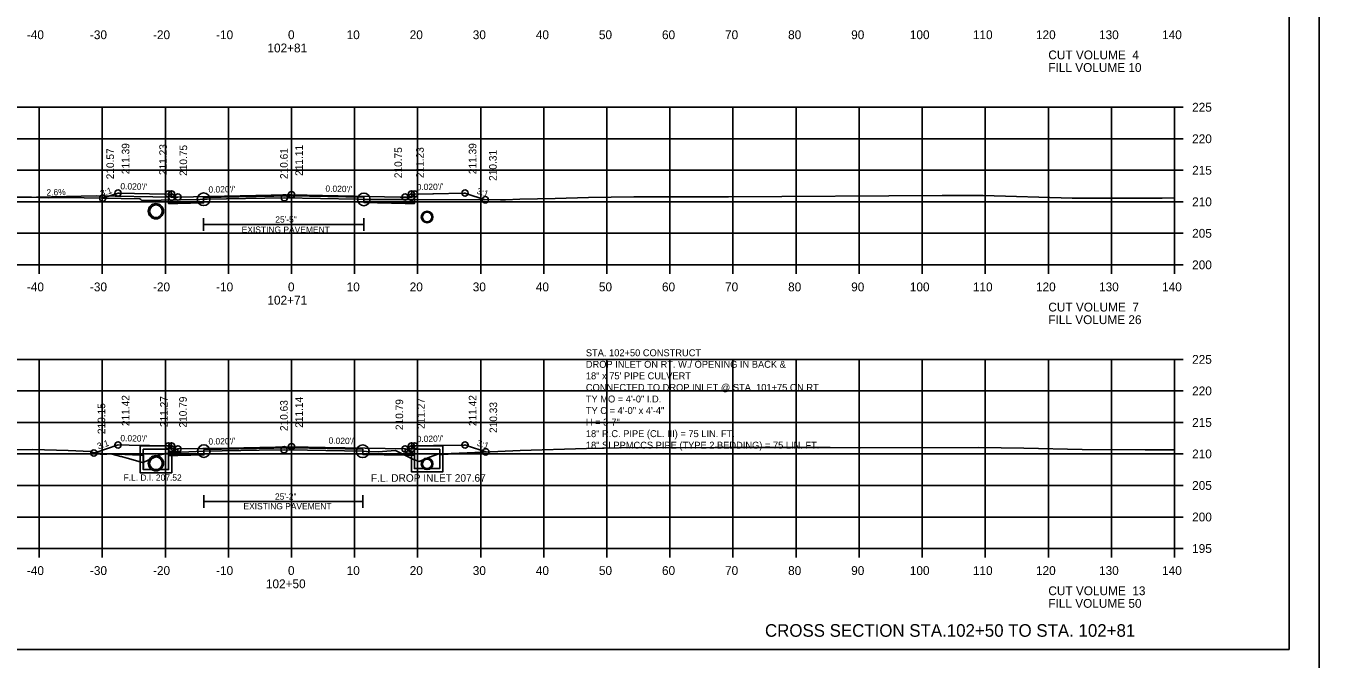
# Model space of a CAD drawing. Extents: x 1368968 to 1369915, y 377395 to 380381.
# Drawn here: x 1369096 to 1369301.1, y 378050.1 to 378150.6 of the extents above; entities that cross this region are included whole.
import ezdxf

# ---------------------------------------------------------------- set-up
doc = ezdxf.new("R2010")
doc.units = 0
for name, color, linetype in [('Default', 7, 'Continuous'), ('S_BORDER_NO_PLOT', 7, 'Continuous'), ('S_BREAKLINE_ANNOT', 7, 'Continuous'), ('S_BRIDGE', 7, 'Continuous'), ('S_BRIDGE_ANNOT', 7, 'Continuous'), ('S_CONTOUR_MINOR', 7, 'Continuous'), ('S_CROSS_DRAIN', 7, 'Continuous'), ('S_CTL_TABLE', 7, 'Continuous'), ('S_CURB_ANNOT', 7, 'Continuous'), ('S_DITCHLINE_ANNOT', 7, 'Continuous'), ('S_DROP_INLET', 7, 'Continuous'), ('S_EXIST_ROW_ANNOT', 7, 'Continuous'), ('S_EXISTING_ALIGNMENT', 7, 'Continuous'), ('S_EXISTING_ALIGNMENT_ANNOT', 7, 'Continuous'), ('S_FENCE', 7, 'Continuous')]:
    doc.layers.add(name, color=color, linetype=linetype)

msp = doc.modelspace()

# ---------------------------------------------------------------- linework, layer by layer
at = {"layer": 'Default'}
for p, q in [((1369149.6, 378123.4), (1369149.6, 378122.57)), ((1369149.42, 378083.44), (1369149.42, 378082.61))]:
    msp.add_line(p, q, dxfattribs=at)
at = {"layer": 'S_BORDER_NO_PLOT'}
for points in [[(1369118.62, 378123.92), (1369118.63, 378122.4), (1369120.13, 378122.43), (1369124.19, 378122.51), (1369124.19, 378123.35), (1369138.13, 378123.63), (1369149.6, 378123.4), (1369149.6, 378122.57), (1369156.13, 378122.44), (1369157.63, 378122.41), (1369157.64, 378123.92)], [(1369118.62, 378083.96), (1369118.63, 378082.44), (1369120.13, 378082.47), (1369124.23, 378082.55), (1369124.23, 378083.39), (1369138.13, 378083.67), (1369149.42, 378083.44), (1369149.42, 378082.61), (1369156.13, 378082.48), (1369157.63, 378082.45), (1369157.64, 378083.96)]]:
    msp.add_lwpolyline(points, dxfattribs=at)
at = {"layer": 'S_BREAKLINE_ANNOT'}
for p, q in [((1369278.13, 378112.69), (1369278.13, 378137.69)), ((1369279.53, 378137.69), (1369278.13, 378137.69)), ((1369279.53, 378132.69), (1369278.13, 378132.69)), ((1369279.53, 378127.69), (1369278.13, 378127.69)), ((1369279.53, 378122.69), (1369278.13, 378122.69)), ((1369279.53, 378117.69), (1369278.13, 378117.69)), ((1368998.13, 378112.69), (1369278.13, 378112.69)), ((1369098.13, 378111.29), (1369098.13, 378112.69)), ((1369108.13, 378111.29), (1369108.13, 378112.69)), ((1369118.13, 378111.29), (1369118.13, 378112.69)), ((1369128.13, 378111.29), (1369128.13, 378112.69)), ((1369138.13, 378111.29), (1369138.13, 378112.69)), ((1369148.13, 378111.29), (1369148.13, 378112.69)), ((1369158.13, 378111.29), (1369158.13, 378112.69)), ((1369168.13, 378111.29), (1369168.13, 378112.69)), ((1369178.13, 378111.29), (1369178.13, 378112.69)), ((1369188.13, 378111.29), (1369188.13, 378112.69)), ((1369198.13, 378111.29), (1369198.13, 378112.69)), ((1369208.13, 378111.29), (1369208.13, 378112.69)), ((1369218.13, 378111.29), (1369218.13, 378112.69)), ((1369228.13, 378111.29), (1369228.13, 378112.69)), ((1369238.13, 378111.29), (1369238.13, 378112.69)), ((1369248.13, 378111.29), (1369248.13, 378112.69)), ((1369258.13, 378111.29), (1369258.13, 378112.69)), ((1369268.13, 378111.29), (1369268.13, 378112.69)), ((1369278.13, 378111.29), (1369278.13, 378112.69)), ((1369279.53, 378112.69), (1369278.13, 378112.69)), ((1369278.13, 378067.69), (1369278.13, 378097.69)), ((1369279.53, 378097.69), (1369278.13, 378097.69)), ((1369279.53, 378092.69), (1369278.13, 378092.69)), ((1369279.53, 378087.69), (1369278.13, 378087.69)), ((1369279.53, 378082.69), (1369278.13, 378082.69)), ((1369279.53, 378077.69), (1369278.13, 378077.69)), ((1369279.53, 378072.69), (1369278.13, 378072.69)), ((1368998.13, 378067.69), (1369278.13, 378067.69)), ((1369098.13, 378066.29), (1369098.13, 378067.69)), ((1369108.13, 378066.29), (1369108.13, 378067.69)), ((1369118.13, 378066.29), (1369118.13, 378067.69)), ((1369128.13, 378066.29), (1369128.13, 378067.69)), ((1369138.13, 378066.29), (1369138.13, 378067.69)), ((1369148.13, 378066.29), (1369148.13, 378067.69)), ((1369158.13, 378066.29), (1369158.13, 378067.69)), ((1369168.13, 378066.29), (1369168.13, 378067.69)), ((1369178.13, 378066.29), (1369178.13, 378067.69)), ((1369188.13, 378066.29), (1369188.13, 378067.69)), ((1369198.13, 378066.29), (1369198.13, 378067.69)), ((1369208.13, 378066.29), (1369208.13, 378067.69)), ((1369218.13, 378066.29), (1369218.13, 378067.69)), ((1369228.13, 378066.29), (1369228.13, 378067.69)), ((1369238.13, 378066.29), (1369238.13, 378067.69)), ((1369248.13, 378066.29), (1369248.13, 378067.69)), ((1369258.13, 378066.29), (1369258.13, 378067.69)), ((1369268.13, 378066.29), (1369268.13, 378067.69)), ((1369278.13, 378066.29), (1369278.13, 378067.69)), ((1369279.53, 378067.69), (1369278.13, 378067.69))]:
    msp.add_line(p, q, dxfattribs=at)
at = {"layer": 'S_BRIDGE_ANNOT'}
for p, q in [((1369296.31, 378051.69), (1369296.31, 378257.15)), ((1369168.93, 378083.02), (1369162.12, 378082.59)), ((1369106.79, 378082.84), (1369114.15, 378082.51)), ((1369114.15, 378082.51), (1369114.65, 378082.51)), ((1369162.12, 378082.59), (1369161.62, 378082.59)), ((1369296.31, 378051.69), (1368980.13, 378051.69))]:
    msp.add_line(p, q, dxfattribs=at)
at = {"layer": 'S_CROSS_DRAIN'}
for p, q in [((1369097.72, 378123.41), (1369107.14, 378123.66)), ((1369119.13, 378123.42), (1369107.14, 378123.66)), ((1369124.19, 378119.09), (1369149.6, 378119.09)), ((1369124.23, 378075.14), (1369149.42, 378075.14))]:
    msp.add_line(p, q, dxfattribs=at)
at = {"layer": 'S_CTL_TABLE'}
for points in [[(1369092.88, 378123.41), (1369096.91, 378123.44), (1369099.65, 378123.34), (1369102.27, 378123.36), (1369114.06, 378123.18), (1369114.23, 378123.05), (1369114.39, 378122.88), (1369123.58, 378123.08), (1369124.16, 378123.09), (1369124.19, 378123.09), (1369124.73, 378123.1), (1369136.99, 378123.32), (1369148.48, 378123.09), (1369149.6, 378123.07), (1369157.36, 378123.06), (1369171.29, 378123), (1369171.68, 378123), (1369172.05, 378123), (1369174.31, 378123.09), (1369179.95, 378123.23), (1369185.24, 378123.37), (1369192.43, 378123.49), (1369205.61, 378123.46), (1369207.4, 378123.46), (1369241.28, 378123.67), (1369243.4, 378123.71), (1369247.3, 378123.71), (1369247.77, 378123.69), (1369261.89, 378123.25), (1369269.57, 378123.25), (1369276.2, 378123.27), (1369278.13, 378123.31)], [(1369087.45, 378083.32), (1369097.11, 378083.42), (1369102.71, 378083.26), (1369106.3, 378083.07), (1369106.99, 378082.74), (1369108.2, 378082.6), (1369109.46, 378082.73), (1369111.09, 378082.31), (1369111.17, 378082.3), (1369111.31, 378082.24), (1369112.08, 378082.01), (1369114.52, 378081.31), (1369114.81, 378081.43), (1369116.62, 378082.25), (1369117.09, 378082.48), (1369118.81, 378082.86), (1369119.07, 378082.91), (1369119.45, 378082.92), (1369124.23, 378083.14), (1369132.99, 378083.28), (1369136.95, 378083.35), (1369140.69, 378083.27), (1369149.42, 378083.12), (1369150.02, 378083.06), (1369151.87, 378083.03), (1369154.62, 378083.25), (1369157.45, 378081.79), (1369158.36, 378081.5), (1369160.03, 378082.16), (1369161.49, 378082.73), (1369163.1, 378082.71), (1369163.46, 378082.76), (1369168.46, 378083), (1369174.39, 378083.24), (1369184.89, 378083.56), (1369187.71, 378083.62), (1369190.06, 378083.65), (1369205.31, 378083.7), (1369223.53, 378083.69), (1369228.37, 378083.64), (1369247.06, 378083.7), (1369254.22, 378083.63), (1369263.48, 378083.41), (1369273.5, 378083.37), (1369276.17, 378083.33), (1369276.6, 378083.32), (1369278.13, 378083.33)]]:
    msp.add_lwpolyline(points, dxfattribs=at)
at = {"layer": 'S_CURB_ANNOT'}
for points in [[(1369108.18, 378123.26), (1369108.3, 378123.3), (1369110.62, 378124.08), (1369110.84, 378124.07), (1369115.62, 378123.98), (1369118.5, 378123.92), (1369118.62, 378123.92), (1369119.1, 378123.92), (1369119.12, 378123.92), (1369119.12, 378123.89), (1369119.13, 378123.42), (1369119.18, 378123.42), (1369120.13, 378123.44), (1369137.37, 378123.78), (1369138.13, 378123.8), (1369155.37, 378123.45), (1369156.13, 378123.44), (1369156.18, 378123.44), (1369157.13, 378123.42), (1369157.14, 378123.89), (1369157.14, 378123.92), (1369157.16, 378123.92), (1369157.64, 378123.92), (1369160.52, 378123.97), (1369160.64, 378123.98), (1369165.43, 378124.07), (1369165.64, 378124.08), (1369165.78, 378124.03), (1369168.86, 378123.01)], [(1369106.79, 378082.84), (1369106.93, 378082.89), (1369110.62, 378084.12), (1369114.11, 378084.05), (1369115.62, 378084.02), (1369118.62, 378083.96), (1369118.84, 378083.96), (1369119.12, 378083.96), (1369119.13, 378083.73), (1369119.13, 378083.46), (1369120.13, 378083.48), (1369128.05, 378083.63), (1369138.13, 378083.84), (1369143.49, 378083.73), (1369156.13, 378083.48), (1369157.13, 378083.46), (1369157.14, 378083.96), (1369157.15, 378083.96), (1369157.64, 378083.96), (1369160.64, 378084.02), (1369165.48, 378084.11), (1369165.64, 378084.12), (1369166.01, 378083.99), (1369168.93, 378083.02)]]:
    msp.add_lwpolyline(points, dxfattribs=at)
at = {"layer": 'S_DITCHLINE_ANNOT'}
for p, q in [((1368998.13, 378137.69), (1369278.13, 378137.69)), ((1369098.13, 378112.69), (1369098.13, 378137.69)), ((1369108.13, 378112.69), (1369108.13, 378137.69)), ((1369118.13, 378112.69), (1369118.13, 378137.69)), ((1369128.13, 378112.69), (1369128.13, 378137.69)), ((1369138.13, 378112.69), (1369138.13, 378137.69)), ((1369148.13, 378112.69), (1369148.13, 378137.69)), ((1369158.13, 378112.69), (1369158.13, 378137.69)), ((1369168.13, 378112.69), (1369168.13, 378137.69)), ((1369178.13, 378112.69), (1369178.13, 378137.69)), ((1369188.13, 378112.69), (1369188.13, 378137.69)), ((1369198.13, 378112.69), (1369198.13, 378137.69)), ((1369208.13, 378112.69), (1369208.13, 378137.69)), ((1369218.13, 378112.69), (1369218.13, 378137.69)), ((1369228.13, 378112.69), (1369228.13, 378137.69)), ((1369238.13, 378112.69), (1369238.13, 378137.69)), ((1369248.13, 378112.69), (1369248.13, 378137.69)), ((1369258.13, 378112.69), (1369258.13, 378137.69)), ((1369268.13, 378112.69), (1369268.13, 378137.69)), ((1369278.13, 378112.69), (1369278.13, 378137.69)), ((1368998.13, 378132.69), (1369278.13, 378132.69)), ((1368998.13, 378127.69), (1369278.13, 378127.69)), ((1368998.13, 378122.69), (1369278.13, 378122.69)), ((1368998.13, 378117.69), (1369278.13, 378117.69)), ((1368998.13, 378112.69), (1369278.13, 378112.69)), ((1368998.13, 378097.69), (1369278.13, 378097.69)), ((1369098.13, 378067.69), (1369098.13, 378097.69)), ((1369108.13, 378067.69), (1369108.13, 378097.69)), ((1369118.13, 378067.69), (1369118.13, 378097.69)), ((1369128.13, 378067.69), (1369128.13, 378097.69)), ((1369138.13, 378067.69), (1369138.13, 378097.69)), ((1369148.13, 378067.69), (1369148.13, 378097.69)), ((1369158.13, 378067.69), (1369158.13, 378097.69)), ((1369168.13, 378067.69), (1369168.13, 378097.69)), ((1369178.13, 378067.69), (1369178.13, 378097.69)), ((1369188.13, 378067.69), (1369188.13, 378097.69)), ((1369198.13, 378067.69), (1369198.13, 378097.69)), ((1369208.13, 378067.69), (1369208.13, 378097.69)), ((1369218.13, 378067.69), (1369218.13, 378097.69)), ((1369228.13, 378067.69), (1369228.13, 378097.69)), ((1369238.13, 378067.69), (1369238.13, 378097.69)), ((1369248.13, 378067.69), (1369248.13, 378097.69)), ((1369258.13, 378067.69), (1369258.13, 378097.69)), ((1369268.13, 378067.69), (1369268.13, 378097.69)), ((1369278.13, 378067.69), (1369278.13, 378097.69)), ((1368998.13, 378092.69), (1369278.13, 378092.69)), ((1368998.13, 378087.69), (1369278.13, 378087.69)), ((1368998.13, 378082.69), (1369278.13, 378082.69)), ((1368998.13, 378077.69), (1369278.13, 378077.69)), ((1368998.13, 378072.69), (1369278.13, 378072.69)), ((1368998.13, 378067.69), (1369278.13, 378067.69))]:
    msp.add_line(p, q, dxfattribs=at)
at = {"layer": 'S_DROP_INLET'}
for points in [[(1368967.73, 378261.05), (1369301.07, 378261.05), (1369301.07, 378047.71), (1368967.73, 378047.71)], [(1369214.05, 378257.15), (1369214.05, 378247.27), (1369249.79, 378247.27), (1369249.79, 378244.35), (1369272.99, 378244.35), (1369272.99, 378220.02), (1369296.31, 378220.02), (1369296.31, 378051.69), (1368980.13, 378051.69), (1368980.13, 378257.15)]]:
    msp.add_lwpolyline(points, close=True, dxfattribs=at)
for centre, radius in [((1369110.62, 378124.08), 0.5), ((1369118.62, 378123.92), 0.5), ((1369119.12, 378123.92), 0.5), ((1369119.13, 378123.42), 0.5), ((1369120.13, 378123.44), 0.5), ((1369120.13, 378123.44), 0.5), ((1369124.19, 378123.09), 1), ((1369138.13, 378123.8), 0.5), ((1369149.6, 378123.07), 1), ((1369156.13, 378123.44), 0.5), ((1369156.13, 378123.44), 0.5), ((1369157.13, 378123.42), 0.5), ((1369157.14, 378123.92), 0.5), ((1369157.64, 378123.92), 0.5), ((1369165.64, 378124.08), 0.5), ((1369108.18, 378123.26), 0.5), ((1369116.63, 378121.2), 1.21), ((1369136.99, 378123.32), 0.5), ((1369168.86, 378123.01), 0.5), ((1369159.63, 378120.28), 0.917), ((1369106.79, 378082.84), 0.5), ((1369110.62, 378084.12), 0.5), ((1369118.62, 378083.96), 0.5), ((1369119.12, 378083.96), 0.5), ((1369119.13, 378083.46), 0.5), ((1369120.13, 378083.48), 0.5), ((1369120.13, 378083.48), 0.5), ((1369124.23, 378083.14), 1), ((1369136.95, 378083.35), 0.5), ((1369138.13, 378083.84), 0.5), ((1369149.42, 378083.12), 1), ((1369156.13, 378083.48), 0.5), ((1369156.13, 378083.48), 0.5), ((1369157.13, 378083.46), 0.5), ((1369157.14, 378083.96), 0.5), ((1369157.64, 378083.96), 0.5), ((1369165.64, 378084.12), 0.5), ((1369168.93, 378083.02), 0.5), ((1369116.63, 378081.21), 1.21), ((1369159.63, 378081.12), 0.917), ((1369159.63, 378081.12), 0.917), ((1369159.63, 378081.12), 0.75)]:
    msp.add_circle(centre, radius, dxfattribs=at)
at = {"layer": 'S_EXIST_ROW_ANNOT'}
for p, q in [((1369124.19, 378118.09), (1369124.19, 378120.09)), ((1369149.6, 378118.09), (1369149.6, 378120.09)), ((1369114.13, 378083.96), (1369118.88, 378083.96)), ((1369114.13, 378082.46), (1369114.13, 378083.96)), ((1369114.63, 378082.46), (1369114.63, 378083.46)), ((1369114.63, 378083.46), (1369118.63, 378083.46)), ((1369118.97, 378083.8), (1369118.63, 378083.46)), ((1369120.13, 378083.48), (1369118.63, 378082.96)), ((1369118.63, 378082.46), (1369118.63, 378082.96)), ((1369118.97, 378083.8), (1369118.88, 378083.96)), ((1369120.13, 378082.95), (1369119.13, 378082.6)), ((1369156.13, 378083.48), (1369157.63, 378082.96)), ((1369156.13, 378082.95), (1369157.13, 378082.6)), ((1369157.3, 378083.8), (1369157.38, 378083.96)), ((1369157.3, 378083.8), (1369157.63, 378083.46)), ((1369162.13, 378083.96), (1369157.38, 378083.96)), ((1369161.63, 378083.46), (1369157.63, 378083.46)), ((1369157.63, 378082.46), (1369157.63, 378082.96)), ((1369161.63, 378082.46), (1369161.63, 378083.46)), ((1369162.13, 378082.46), (1369162.13, 378083.96)), ((1369114.15, 378079.95), (1369114.15, 378082.51)), ((1369114.65, 378080.45), (1369114.65, 378082.51)), ((1369119.13, 378082.46), (1369119.13, 378082.6)), ((1369157.13, 378082.46), (1369157.13, 378082.6)), ((1369162.12, 378080.36), (1369162.12, 378082.59)), ((1369124.23, 378074.14), (1369124.23, 378076.14)), ((1369149.42, 378074.14), (1369149.42, 378076.14))]:
    msp.add_line(p, q, dxfattribs=at)
for points in [[(1369120.13, 378082.95), (1369120.13, 378083.48)], [(1369156.13, 378082.95), (1369156.13, 378083.48)], [(1369119.13, 378082.46), (1369119.13, 378079.71), (1369116.63, 378079.71), (1369114.13, 378079.71), (1369114.13, 378082.46)], [(1369118.63, 378082.46), (1369118.63, 378080.21), (1369116.63, 378080.21), (1369114.63, 378080.21), (1369114.63, 378082.46)], [(1369162.13, 378082.46), (1369162.13, 378079.87), (1369159.63, 378079.87), (1369157.13, 378079.87), (1369157.13, 378082.46)], [(1369161.63, 378082.46), (1369161.63, 378080.37), (1369159.63, 378080.37), (1369157.63, 378080.37), (1369157.63, 378082.46)]]:
    msp.add_lwpolyline(points, dxfattribs=at)
for centre, radius in [((1369116.63, 378121.2), 1), ((1369159.63, 378120.28), 0.75), ((1369116.63, 378081.21), 1), ((1369159.63, 378081.12), 0.75)]:
    msp.add_circle(centre, radius, dxfattribs=at)
at = {"layer": 'S_EXISTING_ALIGNMENT_ANNOT'}
for p, q in [((1369138.13, 378123.3), (1369138.13, 378133.3)), ((1369138.13, 378083.32), (1369138.13, 378093.32))]:
    msp.add_line(p, q, dxfattribs=at)

# ---------------------------------------------------------------- texts
at = {"layer": 'S_BRIDGE'}
for s, p in [('-40', (1369096.17, 378148.49)), ('-30', (1369106.17, 378148.49)), ('-20', (1369116.17, 378148.49)), ('-10', (1369126.17, 378148.49)), ('0', (1369137.57, 378148.49)), ('10', (1369146.87, 378148.49)), ('20', (1369156.87, 378148.49)), ('30', (1369166.87, 378148.49)), ('40', (1369176.87, 378148.49)), ('50', (1369186.87, 378148.49)), ('60', (1369196.87, 378148.49)), ('70', (1369206.87, 378148.49)), ('80', (1369216.87, 378148.49)), ('90', (1369226.87, 378148.49)), ('100', (1369236.17, 378148.49)), ('110', (1369246.17, 378148.49)), ('120', (1369256.17, 378148.49)), ('130', (1369266.17, 378148.49)), ('140', (1369276.17, 378148.49)), ('102+81', (1369134.31, 378146.39)), ('CUT VOLUME  4', (1369258.13, 378145.29)), ('FILL VOLUME 10', (1369258.13, 378143.29)), ('225', (1369280.93, 378136.99)), ('220', (1369280.93, 378131.99)), ('215', (1369280.93, 378126.99)), ('210', (1369280.93, 378121.99)), ('205', (1369280.93, 378116.99)), ('200', (1369280.93, 378111.99)), ('-40', (1369096.17, 378108.49)), ('-30', (1369106.17, 378108.49)), ('-20', (1369116.17, 378108.49)), ('-10', (1369126.17, 378108.49)), ('0', (1369137.57, 378108.49)), ('10', (1369146.87, 378108.49)), ('20', (1369156.87, 378108.49)), ('30', (1369166.87, 378108.49)), ('40', (1369176.87, 378108.49)), ('50', (1369186.87, 378108.49)), ('60', (1369196.87, 378108.49)), ('70', (1369206.87, 378108.49)), ('80', (1369216.87, 378108.49)), ('90', (1369226.87, 378108.49)), ('100', (1369236.17, 378108.49)), ('110', (1369246.17, 378108.49)), ('120', (1369256.17, 378108.49)), ('130', (1369266.17, 378108.49)), ('140', (1369276.17, 378108.49)), ('102+71', (1369134.31, 378106.39)), ('CUT VOLUME  7', (1369258.13, 378105.29)), ('FILL VOLUME 26', (1369258.13, 378103.29)), ('225', (1369280.93, 378096.99)), ('220', (1369280.93, 378091.99)), ('215', (1369280.93, 378086.99)), ('210', (1369280.93, 378081.99)), ('205', (1369280.93, 378076.99)), ('200', (1369280.93, 378071.99)), ('195', (1369280.93, 378066.99)), ('-40', (1369096.17, 378063.49)), ('-30', (1369106.17, 378063.49)), ('-20', (1369116.17, 378063.49)), ('-10', (1369126.17, 378063.49)), ('0', (1369137.57, 378063.49)), ('10', (1369146.87, 378063.49)), ('20', (1369156.87, 378063.49)), ('30', (1369166.87, 378063.49)), ('40', (1369176.87, 378063.49)), ('50', (1369186.87, 378063.49)), ('60', (1369196.87, 378063.49)), ('70', (1369206.87, 378063.49)), ('80', (1369216.87, 378063.49)), ('90', (1369226.87, 378063.49)), ('100', (1369236.17, 378063.49)), ('110', (1369246.17, 378063.49)), ('120', (1369256.17, 378063.49)), ('130', (1369266.17, 378063.49)), ('140', (1369276.17, 378063.49)), ('102+50', (1369134.07, 378061.39)), ('CUT VOLUME  13', (1369258.13, 378060.29)), ('FILL VOLUME 50', (1369258.13, 378058.29))]:
    msp.add_text(s, height=1.4, dxfattribs=at).set_placement(p)
at = {"layer": 'S_CONTOUR_MINOR'}
for s, height, p in [('STA. 102+50 CONSTRUCT', 1.1, (1369184.8, 378098.19)), ('DROP INLET ON RT. W./ OPENING IN BACK &', 1.1, (1369184.8, 378096.36)), ('18" x 75\' PIPE CULVERT', 1.1, (1369184.8, 378094.53)), ('CONNECTED TO DROP INLET @ STA. 101+75 ON RT.', 1.1, (1369184.8, 378092.69)), ('TY MO = 4\'-0" I.D.', 1.1, (1369184.8, 378090.86)), ('TY C = 4\'-0" x 4\'-4"', 1.1, (1369184.8, 378089.03)), ('H = 3-7"', 1.1, (1369184.8, 378087.19)), ('18" R.C. PIPE (CL. III) = 75 LIN. FT.', 1.1, (1369184.8, 378085.36)), ('18" SLPPMCCS PIPE (TYPE 2 BEDDING) = 75 LIN. FT.', 1.1, (1369184.8, 378083.53)), ('CROSS SECTION STA.102+50 TO STA. 102+81', 2, (1369213.2, 378053.69))]:
    msp.add_text(s, height=height, dxfattribs=at).set_placement(p)
at = {"layer": 'S_CROSS_DRAIN'}
msp.add_text('2.6%', height=1, rotation=1.4894, dxfattribs=at).set_placement((1369099.29, 378123.67))
at = {"layer": 'S_EXIST_ROW_ANNOT'}
for s, p in [('25\'-5"', (1369135.56, 378119.39)), ('EXISTING PAVEMENT', (1369130.23, 378117.77)), ('F.L. D.I. 207.52', (1369111.5, 378078.44)), ('EXISTING PAVEMENT', (1369130.51, 378073.9)), ('25\'-2"', (1369135.51, 378075.44))]:
    msp.add_text(s, height=1, dxfattribs=at).set_placement(p)
at = {"layer": 'S_EXISTING_ALIGNMENT'}
msp.add_text('F.L. DROP INLET 207.67', height=1.2, dxfattribs=at).set_placement((1369150.73, 378078.28))
at = {"layer": 'S_EXISTING_ALIGNMENT_ANNOT'}
for s, p in [('210.57', (1369109.98, 378126.26)), ('211.39', (1369112.42, 378127.08)), ('211.23', (1369118.36, 378126.93)), ('210.75', (1369121.58, 378126.8)), ('210.61', (1369137.53, 378126.3)), ('211.11', (1369139.93, 378126.8)), ('210.75', (1369155.65, 378126.44)), ('211.23', (1369159.1, 378126.45)), ('211.39', (1369167.44, 378127.08)), ('210.31', (1369170.66, 378126.01)), ('211.42', (1369112.42, 378087.12)), ('211.27', (1369118.5, 378086.96)), ('210.79', (1369121.52, 378086.88)), ('210.63', (1369137.53, 378086.32)), ('211.14', (1369139.93, 378086.84)), ('210.79', (1369155.83, 378086.48)), ('211.27', (1369159.26, 378086.65)), ('211.42', (1369167.44, 378087.12)), ('210.15', (1369108.59, 378085.84)), ('210.33', (1369170.73, 378086.02))]:
    msp.add_text(s, height=1.2, rotation=90, dxfattribs=at).set_placement(p)
at = {"layer": 'S_FENCE'}
for s, rotation, p in [('3:1', 18.4324, (1369108.01, 378123.51)), ("0.020'/'", 358.8543, (1369110.99, 378124.67)), ("0.020'/'", 1.1458, (1369124.97, 378124.13)), ("0.020'/'", 358.8542, (1369143.5, 378124.29)), ("0.020'/'", 1.1457, (1369157.98, 378124.52)), ('3:1', 341.5671, (1369167.41, 378124.01)), ("0.020'/'", 358.8541, (1369110.99, 378084.71)), ("0.020'/'", 1.1457, (1369124.97, 378084.17)), ("0.020'/'", 358.8542, (1369144, 378084.32)), ("0.020'/'", 1.1459, (1369157.98, 378084.56)), ('3:1', 341.5624, (1369167.45, 378084.04)), ('3:1', 18.4324, (1369107.51, 378083.42))]:
    msp.add_text(s, height=1, rotation=rotation, dxfattribs=at).set_placement(p)

doc.saveas('drawing.dxf')
